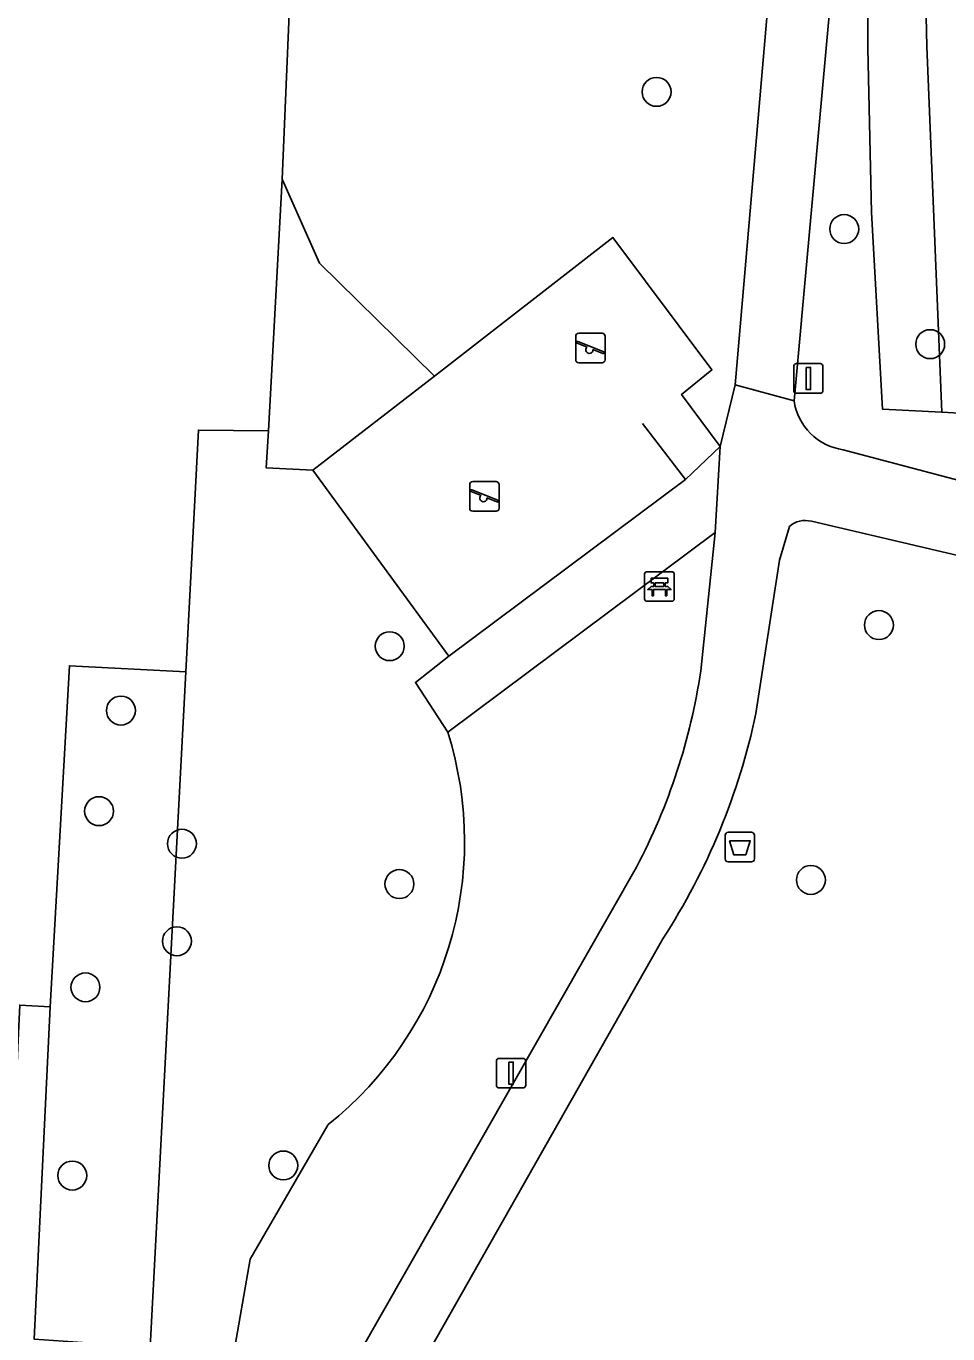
# Model space of a CAD drawing. Extents: x 162989 to 165008, y 383432 to 384338.
# Drawn here: x 164557.91 to 164589.06, y 383686.81 to 383731.01 of the extents above; entities that cross this region are included whole.
import ezdxf

# ---------------------------------------------------------------- set-up
doc = ezdxf.new("R2010")
doc.units = 0
for name, color, linetype in [('IMGEO_Afvalbak', 7, 'Continuous'), ('IMGEO_Bank', 7, 'Continuous'), ('IMGEO_Boom', 7, 'Continuous'), ('IMGEO_Erf', 7, 'Continuous'), ('IMGEO_Groenvoorziening', 7, 'Continuous'), ('IMGEO_Hek', 7, 'Continuous'), ('IMGEO_Lichtmast', 7, 'Continuous'), ('IMGEO_Speelvoorziening', 7, 'Continuous'), ('IMGEO_Terreindeel_zand', 7, 'Continuous'), ('IMGEO_Voetpad_gesloten', 7, 'Continuous')]:
    doc.layers.add(name, color=color, linetype=linetype)

msp = doc.modelspace()

# ---------------------------------------------------------------- linework, layer by layer
at = {"layer": 'IMGEO_Afvalbak'}
for p, q in [((164581.635, 383703.763), (164582.425, 383703.763)), ((164582.425, 383703.763), (164581.635, 383703.763)), ((164581.535, 383702.863), (164581.535, 383703.663)), ((164581.535, 383703.663), (164581.535, 383702.863)), ((164582.525, 383703.663), (164582.525, 383702.863)), ((164582.525, 383702.863), (164582.525, 383703.663)), ((164582.425, 383702.763), (164581.635, 383702.763)), ((164581.635, 383702.763), (164582.425, 383702.763))]:
    msp.add_line(p, q, dxfattribs=at)
msp.add_lwpolyline([(164581.678, 383703.477), (164582.382, 383703.477), (164582.233, 383703.007), (164581.827, 383703.007), (164581.678, 383703.477)], dxfattribs=at)
for centre, start, end in [((164581.635, 383703.663), 90, 180), ((164581.635, 383703.663), 90, 180), ((164582.425, 383703.663), 0, 90), ((164582.425, 383703.663), 360, 90), ((164581.635, 383702.863), 180, 270), ((164581.635, 383702.863), 180, 270), ((164582.425, 383702.863), 270, 0), ((164582.425, 383702.863), 270, 0)]:
    msp.add_arc(centre, 0.1, start, end, dxfattribs=at)
at = {"layer": 'IMGEO_Bank'}
for p, q in [((164578.888, 383712.573), (164579.729, 383712.573)), ((164579.729, 383712.573), (164578.888, 383712.573)), ((164578.813, 383711.648), (164578.813, 383712.489)), ((164578.813, 383712.489), (164578.813, 383711.648)), ((164579.122, 383712.079), (164579.122, 383712.185)), ((164579.166, 383712.185), (164579.166, 383712.079)), ((164579.454, 383712.191), (164579.172, 383712.191)), ((164579.46, 383712.079), (164579.46, 383712.185)), ((164579.504, 383712.185), (164579.504, 383712.079)), ((164579.813, 383712.498), (164579.813, 383711.657)), ((164579.813, 383711.657), (164579.813, 383712.498)), ((164579.51, 383711.971), (164579.117, 383711.971)), ((164579.172, 383712.073), (164579.454, 383712.073)), ((164579.738, 383711.573), (164578.897, 383711.573)), ((164578.897, 383711.573), (164579.738, 383711.573))]:
    msp.add_line(p, q, dxfattribs=at)
for points in [[(164579.116, 383712.191), (164579.03, 383712.191), (164579.03, 383712.352), (164579.593, 383712.352), (164579.593, 383712.191), (164579.51, 383712.191)], [(164579.06, 383711.971), (164578.918, 383711.971), (164579.03, 383712.073), (164579.116, 383712.073)], [(164579.11, 383711.964), (164579.11, 383711.757), (164579.067, 383711.757), (164579.067, 383711.964)], [(164579.51, 383712.073), (164579.593, 383712.073), (164579.705, 383711.971), (164579.566, 383711.971)], [(164579.56, 383711.964), (164579.56, 383711.757), (164579.516, 383711.757), (164579.516, 383711.964)]]:
    msp.add_lwpolyline(points, dxfattribs=at)
for centre, radius, start, end in [((164578.891, 383712.495), 0.0779, 92.4484, 184.2845), ((164578.891, 383712.495), 0.0779, 92.4484, 184.2845), ((164579.735, 383712.495), 0.0779, 2.4484, 94.2845), ((164579.735, 383712.495), 0.0779, 2.4484, 94.2845), ((164579.115, 383712.184), 0.00671, 2.8957, 87.1043), ((164579.172, 383712.184), 0.00671, 92.8957, 177.1043), ((164579.454, 383712.184), 0.00671, 2.8957, 87.1043), ((164579.511, 383712.184), 0.00671, 92.8957, 177.1043), ((164578.891, 383711.651), 0.0779, 182.4484, 274.2845), ((164578.891, 383711.651), 0.0779, 182.4484, 274.2845), ((164579.06, 383711.964), 0.00671, 2.8957, 87.1043), ((164579.117, 383711.964), 0.00671, 92.8957, 177.1043), ((164579.115, 383712.08), 0.00671, 272.8957, 357.1043), ((164579.172, 383712.08), 0.00671, 182.8957, 267.1043), ((164579.454, 383712.08), 0.00671, 272.8957, 357.1043), ((164579.511, 383712.08), 0.00671, 182.8957, 267.1043), ((164579.509, 383711.964), 0.00671, 2.8957, 87.1043), ((164579.566, 383711.964), 0.00671, 92.8957, 177.1043), ((164579.735, 383711.651), 0.0779, 272.4484, 4.2845), ((164579.735, 383711.651), 0.0779, 272.4484, 4.2845)]:
    msp.add_arc(centre, radius, start, end, dxfattribs=at)
at = {"layer": 'IMGEO_Boom'}
for centre in [(164579.217, 383728.793), (164585.559, 383724.157), (164588.464, 383720.264), (164586.732, 383710.769), (164570.197, 383710.055), (164561.114, 383707.879), (164560.372, 383704.478), (164563.177, 383703.379), (164570.525, 383702.015), (164584.433, 383702.152), (164563.006, 383700.081), (164559.914, 383698.523), (164559.469, 383692.161), (164566.601, 383692.501)]:
    msp.add_circle(centre, 0.489, dxfattribs=at)
at = {"layer": 'IMGEO_Erf'}
msp.add_lwpolyline([(164557.696, 383697.923), (164558.727, 383697.866), (164559.373, 383709.393), (164563.302, 383709.188), (164563.733, 383717.361), (164566.096, 383717.34), (164566.566, 383725.843), (164566.817, 383731.975)], dxfattribs=at)
at = {"layer": 'IMGEO_Groenvoorziening'}
for points in [[(164590.054, 383720.341), (164590.596, 383730.23), (164591.091, 383740.882), (164589.521, 383740.982), (164589.822, 383747.859), (164588.442, 383747.937), (164586.127, 383747.516), (164587.335, 383742.604), (164588.205, 383736.949), (164588.356, 383730.329), (164588.856, 383717.967), (164589.451, 383717.936), (164592.226, 383717.487), (164594.193, 383716.97), (164595.231, 383716.621), (164595.148, 383720.047)], [(164586.127, 383747.516), (164584.156, 383747.158), (164584.692, 383745.197), (164585.372, 383742.213), (164585.874, 383739.362), (164586.208, 383736.773), (164586.377, 383734.916), (164586.357, 383730.266), (164586.484, 383724.711), (164586.85, 383718.072), (164588.856, 383717.967), (164588.356, 383730.329), (164588.205, 383736.949), (164587.335, 383742.604)], [(164567.827, 383723.002), (164566.566, 383725.843), (164566.096, 383717.34), (164566.026, 383716.083), (164567.602, 383716.001), (164571.71, 383719.187)], [(164558.176, 383686.63), (164562.099, 383686.362), (164563.302, 383709.188), (164559.373, 383709.393), (164558.727, 383697.866)]]:
    msp.add_lwpolyline(points, close=True, dxfattribs=at)
for points in [[(164577.994, 383745.875), (164570.95, 383744.606), (164570.84, 383743.441), (164570.504, 383741.644), (164569.981, 383739.891), (164569.278, 383738.203), (164568.402, 383736.597), (164567.363, 383735.092), (164565.837, 383733.407), (164565.198, 383732.826), (164564.862, 383732.05), (164566.817, 383731.975), (164566.566, 383725.843), (164567.827, 383723.002), (164571.71, 383719.187), (164577.743, 383723.867), (164581.09, 383719.394), (164580.06, 383718.565), (164581.364, 383716.806), (164581.872, 383718.893), (164583.272, 383735.109)], [(164581.856, 383744.925), (164585.09, 383736.515), (164585.381, 383735.006), (164583.862, 383718.344)], [(164585.522, 383716.695), (164595.326, 383714.104), (164595.231, 383716.621), (164594.193, 383716.97), (164592.226, 383717.487), (164589.451, 383717.936), (164588.856, 383717.967), (164586.85, 383718.072), (164586.484, 383724.711), (164586.357, 383730.266), (164586.377, 383734.916), (164586.208, 383736.773), (164585.874, 383739.362)], [(164572.158, 383707.148), (164571.064, 383708.831), (164572.196, 383709.719), (164567.602, 383716.001), (164566.026, 383716.083), (164566.096, 383717.34), (164563.733, 383717.361), (164563.302, 383709.188), (164562.099, 383686.362), (164564.928, 383686.169), (164565.478, 383689.333), (164568.115, 383693.881)], [(164580.709, 383709.227), (164581.201, 383713.903), (164572.158, 383707.148)], [(164583.708, 383714.101), (164583.375, 383712.959), (164582.576, 383707.775)], [(164601.988, 383710.168), (164584.449, 383714.276)], [(164568.115, 383693.881), (164565.478, 383689.333), (164564.928, 383686.169), (164567.998, 383685.959), (164569.089, 383686.01), (164578.541, 383702.59)], [(164579.43, 383700.164), (164570.135, 383683.766), (164563.679, 383683.803), (164564.299, 383663.984)]]:
    msp.add_lwpolyline(points, dxfattribs=at)
for centre, radius, start, end in [((164585.804, 383718.639), 1.964, 188.6324, 261.7486), ((164584.239, 383713.51), 0.795, 74.6584, 131.9174), ((164560.164, 383712.265), 20.768, 332.233, 351.5874), ((164560.362, 383712.501), 22.711, 327.096, 347.9886), ((164560.478, 383703.458), 12.249, 308.5708, 17.5329), ((164560.478, 383703.458), 12.249, 308.5708, 17.5329)]:
    msp.add_arc(centre, radius, start, end, dxfattribs=at)
at = {"layer": 'IMGEO_Hek'}
msp.add_lwpolyline([(164578.74, 383717.578), (164580.196, 383715.689)], dxfattribs=at)
at = {"layer": 'IMGEO_Lichtmast'}
for p, q in [((164583.951, 383719.605), (164584.741, 383719.605)), ((164584.741, 383719.605), (164583.951, 383719.605)), ((164583.851, 383718.705), (164583.851, 383719.505)), ((164583.851, 383719.505), (164583.851, 383718.705)), ((164584.841, 383719.505), (164584.841, 383718.705)), ((164584.841, 383718.705), (164584.841, 383719.505)), ((164584.741, 383718.605), (164583.951, 383718.605)), ((164583.951, 383718.605), (164584.741, 383718.605)), ((164573.804, 383695.221), (164573.804, 383696.021)), ((164573.804, 383696.021), (164573.804, 383695.221)), ((164573.904, 383696.121), (164574.694, 383696.121)), ((164574.694, 383696.121), (164573.904, 383696.121)), ((164574.794, 383696.021), (164574.794, 383695.221)), ((164574.794, 383695.221), (164574.794, 383696.021)), ((164574.694, 383695.121), (164573.904, 383695.121)), ((164573.904, 383695.121), (164574.694, 383695.121))]:
    msp.add_line(p, q, dxfattribs=at)
for points in [[(164584.271, 383719.48), (164584.421, 383719.48), (164584.421, 383718.73), (164584.271, 383718.73), (164584.271, 383719.48)], [(164574.224, 383695.996), (164574.374, 383695.996), (164574.374, 383695.246), (164574.224, 383695.246), (164574.224, 383695.996)]]:
    msp.add_lwpolyline(points, dxfattribs=at)
for centre, start, end in [((164583.951, 383719.505), 90, 180), ((164583.951, 383719.505), 90, 180), ((164584.741, 383719.505), 0, 90), ((164584.741, 383719.505), 360, 90), ((164583.951, 383718.705), 180, 270), ((164583.951, 383718.705), 180, 270), ((164584.741, 383718.705), 270, 0), ((164584.741, 383718.705), 270, 0), ((164573.904, 383696.021), 90, 180), ((164573.904, 383696.021), 90, 180), ((164574.694, 383696.021), 0, 90), ((164574.694, 383696.021), 360, 90), ((164573.904, 383695.221), 180, 270), ((164573.904, 383695.221), 180, 270), ((164574.694, 383695.221), 270, 0), ((164574.694, 383695.221), 270, 0)]:
    msp.add_arc(centre, 0.1, start, end, dxfattribs=at)
at = {"layer": 'IMGEO_Speelvoorziening'}
for p, q in [((164576.485, 383719.733), (164576.485, 383720.533)), ((164576.485, 383720.533), (164576.485, 383719.733)), ((164576.585, 383720.633), (164577.375, 383720.633)), ((164577.375, 383720.633), (164576.585, 383720.633)), ((164577.475, 383720.533), (164577.475, 383719.733)), ((164577.475, 383719.733), (164577.475, 383720.533)), ((164576.868, 383720.161), (164576.529, 383720.298)), ((164576.554, 383720.358), (164577.43, 383720.005)), ((164577.406, 383719.945), (164577.066, 383720.082)), ((164577.375, 383719.633), (164576.585, 383719.633)), ((164576.585, 383719.633), (164577.375, 383719.633)), ((164572.902, 383714.717), (164572.902, 383715.517)), ((164572.902, 383715.517), (164572.902, 383714.717)), ((164573.285, 383715.145), (164572.946, 383715.282)), ((164572.971, 383715.342), (164573.847, 383714.989)), ((164573.002, 383715.617), (164573.792, 383715.617)), ((164573.792, 383715.617), (164573.002, 383715.617)), ((164573.892, 383715.517), (164573.892, 383714.717)), ((164573.892, 383714.717), (164573.892, 383715.517)), ((164573.823, 383714.929), (164573.483, 383715.066)), ((164573.792, 383714.617), (164573.002, 383714.617)), ((164573.002, 383714.617), (164573.792, 383714.617))]:
    msp.add_line(p, q, dxfattribs=at)
for centre, radius, start, end in [((164576.585, 383720.533), 0.1, 90, 180), ((164576.585, 383720.533), 0.1, 90, 180), ((164577.375, 383720.533), 0.1, 0, 90), ((164577.375, 383720.533), 0.1, 360, 90), ((164576.542, 383720.328), 0.0327, 68.078, 248.078), ((164576.947, 383720.071), 0.12, 130.9928, 5.1632), ((164576.585, 383719.733), 0.1, 180, 270), ((164576.585, 383719.733), 0.1, 180, 270), ((164577.375, 383719.733), 0.1, 270, 0), ((164577.375, 383719.733), 0.1, 270, 0), ((164577.418, 383719.975), 0.0327, 248.078, 68.078), ((164573.002, 383715.517), 0.1, 90, 180), ((164573.002, 383715.517), 0.1, 90, 180), ((164572.959, 383715.312), 0.0327, 68.078, 248.078), ((164573.792, 383715.517), 0.1, 0, 90), ((164573.792, 383715.517), 0.1, 360, 90), ((164573.364, 383715.055), 0.12, 130.9928, 5.1632), ((164573.835, 383714.959), 0.0327, 248.078, 68.078), ((164573.002, 383714.717), 0.1, 180, 270), ((164573.002, 383714.717), 0.1, 180, 270), ((164573.792, 383714.717), 0.1, 270, 0), ((164573.792, 383714.717), 0.1, 270, 0)]:
    msp.add_arc(centre, radius, start, end, dxfattribs=at)
at = {"layer": 'IMGEO_Terreindeel_zand'}
msp.add_lwpolyline([(164572.196, 383709.719), (164580.196, 383715.689), (164581.364, 383716.806), (164580.06, 383718.565), (164581.09, 383719.394), (164577.743, 383723.867), (164571.71, 383719.187), (164567.602, 383716.001)], close=True, dxfattribs=at)
at = {"layer": 'IMGEO_Voetpad_gesloten'}
for points in [[(164583.814, 383788.901), (164578.842, 383750), (164579.609, 383744.872), (164583.222, 383736.213), (164583.272, 383735.109), (164581.872, 383718.893), (164583.862, 383718.344), (164585.381, 383735.006), (164585.09, 383736.515), (164581.856, 383744.925)], [(164583.862, 383718.344), (164581.872, 383718.893), (164581.364, 383716.806), (164581.201, 383713.903), (164580.709, 383709.227)], [(164602.228, 383712.434), (164596.393, 383713.846), (164596.253, 383713.879), (164595.326, 383714.104), (164585.522, 383716.695)], [(164582.576, 383707.775), (164583.375, 383712.959), (164583.708, 383714.101)], [(164584.449, 383714.276), (164601.988, 383710.168)], [(164578.541, 383702.59), (164569.089, 383686.01), (164567.998, 383685.959), (164564.928, 383686.169), (164562.099, 383686.362), (164561.716, 383681.744), (164561.692, 383678.842), (164562.107, 383665.683)], [(164564.299, 383663.984), (164563.679, 383683.803), (164570.135, 383683.766), (164579.43, 383700.164)], [(164562.099, 383686.362), (164558.176, 383686.63), (164558.727, 383697.866), (164557.696, 383697.923), (164557.644, 383696.737), (164557.489, 383693.39), (164557.335, 383690.045), (164555.815, 383690.115), (164555.665, 383686.919), (164545.929, 383687.209), (164545.949, 383685.557), (164558.086, 383684.344), (164560.16, 383684.124)]]:
    msp.add_lwpolyline(points, dxfattribs=at)
msp.add_lwpolyline([(164581.201, 383713.903), (164581.364, 383716.806), (164580.196, 383715.689), (164572.196, 383709.719), (164571.064, 383708.831), (164572.158, 383707.148)], close=True, dxfattribs=at)
for centre, radius, start, end in [((164585.804, 383718.639), 1.964, 188.6324, 261.7486), ((164584.239, 383713.51), 0.795, 74.6584, 131.9174), ((164560.164, 383712.265), 20.768, 332.233, 351.5874), ((164560.362, 383712.501), 22.711, 327.096, 347.9886)]:
    msp.add_arc(centre, radius, start, end, dxfattribs=at)

doc.saveas('drawing.dxf')
